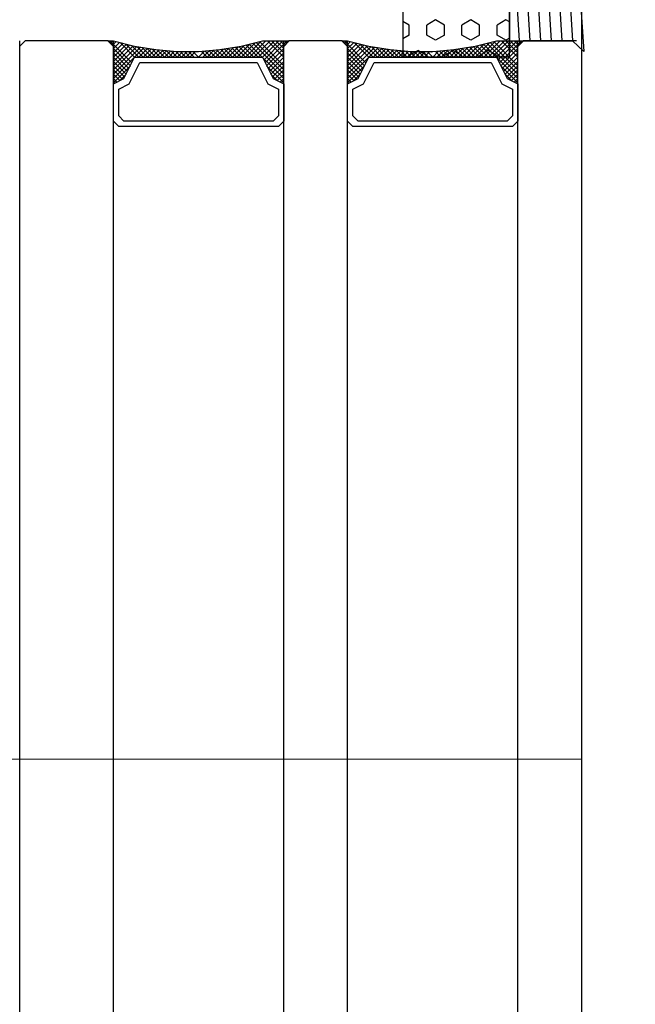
# Model space of a CAD drawing. Header units: millimetres. Extents: x -637441 to -130928, y -380379 to -53767.
# Tile 277 of 390: x -334469 to -334411, y -166996 to -166904. Entities that reach past the tile are written whole.
import ezdxf

# ---------------------------------------------------------------- set-up
doc = ezdxf.new("R2010")
doc.units = ezdxf.units.MM
doc.header["$LTSCALE"] = 10
doc.layers.add('CKSTENY_SRAF', color=1, linetype='Continuous', lineweight=18)
doc.layers.add('CKTEXTY_MALE', color=7, linetype='Continuous', lineweight=25)
for name, color, linetype in [('CrossSectionsAccess', 2, 'Continuous'), ('CrossSectionsGlass', 4, 'Continuous'), ('CrossSectionsGums', 1, 'Continuous'), ('ZDIVO', 6, 'Continuous')]:
    doc.layers.add(name, color=color, linetype=linetype)

# ---------------------------------------------------------------- blocks, each defined once
blk = doc.blocks.new('120609', base_point=(6339.36035, 1850.44214))
at = {"layer": 'CrossSectionsGums', "color": 253, "true_color": 0xadadad}
for p, q in [((6329.90869, 1849.85059), (6329.56689, 1850.44214)), ((6330.86133, 1849.85059), (6331.20264, 1850.44214)), ((6335.62354, 1849.85077), (6335.28223, 1850.44214)), ((6336.57617, 1849.85083), (6336.91748, 1850.44214)), ((6341.33838, 1849.85077), (6340.99707, 1850.44214)), ((6342.29102, 1849.85083), (6342.63232, 1850.44214)), ((6347.05371, 1849.85052), (6346.71191, 1850.44214)), ((6348.00635, 1849.85065), (6348.34766, 1850.44214)), ((6327.86035, 1849.85071), (6328.00342, 1849.85071)), ((6328.47998, 1849.02576), (6328.00342, 1849.85065)), ((6329.90869, 1849.85071), (6330.86084, 1849.85071)), ((6332.29004, 1849.02594), (6332.76611, 1849.85089)), ((6332.76611, 1849.85071), (6333.71826, 1849.85071)), ((6334.19482, 1849.02576), (6333.71826, 1849.85065)), ((6335.62354, 1849.85071), (6336.57617, 1849.85071)), ((6338.00488, 1849.02582), (6338.48145, 1849.85071)), ((6338.48096, 1849.85071), (6339.43359, 1849.85071)), ((6339.91016, 1849.02594), (6339.43359, 1849.85083)), ((6341.33838, 1849.85071), (6342.29102, 1849.85071)), ((6343.71973, 1849.02582), (6344.19629, 1849.85071)), ((6344.1958, 1849.85071), (6345.14844, 1849.85071)), ((6345.625, 1849.02594), (6345.14844, 1849.85083)), ((6347.05371, 1849.85071), (6348.00586, 1849.85071)), ((6349.43457, 1849.02582), (6349.91113, 1849.85071)), ((6349.91113, 1849.85071), (6350.86035, 1849.85071)), ((6328.00342, 1848.20093), (6328.47949, 1849.02582)), ((6332.76611, 1848.20093), (6332.29004, 1849.02582)), ((6333.71875, 1848.20093), (6334.19482, 1849.02582)), ((6338.48096, 1848.20093), (6338.00488, 1849.02582)), ((6339.43359, 1848.20099), (6339.90967, 1849.02588)), ((6344.19629, 1848.20111), (6343.71973, 1849.026)), ((6345.14844, 1848.20099), (6345.62451, 1849.02588)), ((6349.91113, 1848.20087), (6349.43506, 1849.02576)), ((6327.86035, 1848.20093), (6328.00342, 1848.20093)), ((6329.43213, 1847.37592), (6329.90869, 1848.20081)), ((6329.90869, 1846.55109), (6329.43213, 1847.37598)), ((6329.90869, 1848.20093), (6330.86084, 1848.20093)), ((6331.3374, 1847.37598), (6330.86084, 1848.20081)), ((6330.86084, 1846.55127), (6331.3374, 1847.37616)), ((6332.76611, 1848.20093), (6333.71826, 1848.20093)), ((6335.62354, 1846.55103), (6335.14697, 1847.37598)), ((6335.14746, 1847.3761), (6335.62354, 1848.20105)), ((6335.62354, 1848.20093), (6336.57617, 1848.20093)), ((6337.05225, 1847.3761), (6336.57617, 1848.20099)), ((6336.57617, 1846.55121), (6337.05225, 1847.37604)), ((6338.48096, 1848.20093), (6339.43359, 1848.20093)), ((6340.8623, 1847.37616), (6341.33838, 1848.20105)), ((6341.33887, 1846.55127), (6340.8623, 1847.37616)), ((6341.33838, 1848.20093), (6342.29102, 1848.20093)), ((6342.76709, 1847.3761), (6342.29102, 1848.20099)), ((6342.29102, 1846.55109), (6342.76758, 1847.37598)), ((6344.1958, 1848.20093), (6345.14844, 1848.20093)), ((6347.05371, 1846.55121), (6346.57715, 1847.3761)), ((6346.57764, 1847.37598), (6347.05371, 1848.20087)), ((6347.05371, 1848.20093), (6348.00586, 1848.20093)), ((6348.48242, 1847.37592), (6348.00586, 1848.20081)), ((6348.00586, 1846.55115), (6348.48242, 1847.37604)), ((6349.91113, 1848.20093), (6350.86035, 1848.20093)), ((6327.86035, 1846.55115), (6328.00342, 1846.55115)), ((6328.47998, 1845.72626), (6328.00391, 1846.55115)), ((6329.90869, 1846.55115), (6330.86084, 1846.55115)), ((6332.29004, 1845.72626), (6332.76611, 1846.55115)), ((6332.76611, 1846.55115), (6333.71826, 1846.55115)), ((6334.19482, 1845.72626), (6333.71875, 1846.55115)), ((6335.62354, 1846.55115), (6336.57617, 1846.55115)), ((6338.00488, 1845.72626), (6338.48096, 1846.55115)), ((6338.48096, 1846.55115), (6339.43359, 1846.55115)), ((6339.90967, 1845.7262), (6339.43359, 1846.55109)), ((6341.33838, 1846.55115), (6342.29102, 1846.55115)), ((6343.71973, 1845.72632), (6344.1958, 1846.55121)), ((6344.1958, 1846.55115), (6345.14844, 1846.55115)), ((6345.625, 1845.72644), (6345.14893, 1846.55133)), ((6347.05371, 1846.55115), (6348.00586, 1846.55115)), ((6349.43506, 1845.72607), (6349.91113, 1846.55096)), ((6349.91113, 1846.55115), (6350.86035, 1846.55115)), ((6328.00342, 1844.90125), (6328.47998, 1845.72614)), ((6332.76611, 1844.90131), (6332.29004, 1845.7262)), ((6333.71875, 1844.90143), (6334.19482, 1845.72632)), ((6338.48096, 1844.90143), (6338.00488, 1845.72632)), ((6339.43359, 1844.90149), (6339.90967, 1845.72638)), ((6344.1958, 1844.90137), (6343.71973, 1845.72626)), ((6345.14844, 1844.90125), (6345.625, 1845.72614)), ((6349.91113, 1844.90131), (6349.43506, 1845.72614)), ((6327.86035, 1844.90137), (6328.00342, 1844.90137)), ((6329.43213, 1844.0766), (6329.90869, 1844.90149)), ((6329.90869, 1844.90137), (6330.86084, 1844.90137)), ((6331.3374, 1844.07642), (6330.86084, 1844.90131)), ((6332.76611, 1844.90137), (6333.71826, 1844.90137)), ((6335.14746, 1844.07654), (6335.62354, 1844.90143)), ((6335.62354, 1844.90137), (6336.57617, 1844.90137)), ((6337.05225, 1844.07635), (6336.57617, 1844.90125)), ((6338.48096, 1844.90137), (6339.43359, 1844.90137)), ((6340.8623, 1844.07642), (6341.33887, 1844.90131)), ((6341.33838, 1844.90137), (6342.29102, 1844.90137)), ((6342.76758, 1844.0766), (6342.29102, 1844.90149)), ((6344.1958, 1844.90137), (6345.14844, 1844.90137)), ((6346.57715, 1844.07648), (6347.05371, 1844.90137)), ((6347.05371, 1844.90137), (6348.00586, 1844.90137)), ((6348.48242, 1844.07654), (6348.00586, 1844.90143)), ((6349.91113, 1844.90137), (6350.86035, 1844.90137)), ((6329.90869, 1843.25159), (6329.43262, 1844.07648)), ((6330.86133, 1843.25159), (6331.3374, 1844.07648)), ((6335.62354, 1843.25159), (6335.14746, 1844.07648)), ((6336.57617, 1843.25159), (6337.05225, 1844.07648)), ((6341.33838, 1843.25153), (6340.8623, 1844.07642)), ((6342.29102, 1843.25165), (6342.76709, 1844.07654)), ((6347.05371, 1843.25177), (6346.57764, 1844.07666)), ((6348.00635, 1843.2514), (6348.48242, 1844.07629)), ((6327.86035, 1843.25159), (6328.00342, 1843.25159)), ((6328.47998, 1842.42657), (6328.00342, 1843.25146)), ((6329.90869, 1843.25159), (6330.86084, 1843.25159)), ((6332.29004, 1842.42676), (6332.76611, 1843.25165)), ((6332.76611, 1843.25159), (6333.71826, 1843.25159)), ((6334.19482, 1842.4267), (6333.71875, 1843.25159)), ((6335.62354, 1843.25159), (6336.57617, 1843.25159)), ((6338.00488, 1842.42682), (6338.48096, 1843.25171)), ((6338.48096, 1843.25159), (6339.43359, 1843.25159)), ((6339.90967, 1842.42676), (6339.43359, 1843.25165)), ((6341.33838, 1843.25159), (6342.29102, 1843.25159)), ((6343.71973, 1842.42657), (6344.19629, 1843.25146)), ((6344.1958, 1843.25159), (6345.14844, 1843.25159)), ((6345.62451, 1842.4267), (6345.14844, 1843.25159)), ((6347.05371, 1843.25159), (6348.00586, 1843.25159)), ((6349.43457, 1842.42664), (6349.91113, 1843.25153)), ((6349.91113, 1843.25159), (6350.86035, 1843.25159)), ((6328.00342, 1841.60193), (6328.47998, 1842.42682)), ((6332.76611, 1841.60175), (6332.29004, 1842.42664)), ((6333.71826, 1841.60193), (6334.19482, 1842.42682)), ((6338.48096, 1841.60168), (6338.00488, 1842.42657)), ((6339.43359, 1841.60175), (6339.90967, 1842.42664)), ((6344.19629, 1841.60193), (6343.71973, 1842.42682)), ((6345.14844, 1841.60181), (6345.625, 1842.4267)), ((6349.91113, 1841.60187), (6349.43457, 1842.42676)), ((6327.86035, 1841.60181), (6328.00342, 1841.60181)), ((6329.43262, 1840.77692), (6329.90869, 1841.60181)), ((6329.90869, 1841.60181), (6330.86084, 1841.60181)), ((6331.3374, 1840.77692), (6330.86133, 1841.60181)), ((6332.76611, 1841.60181), (6333.71826, 1841.60181)), ((6335.14746, 1840.77692), (6335.62354, 1841.60181)), ((6335.62354, 1841.60181), (6336.57617, 1841.60181)), ((6337.05225, 1840.77692), (6336.57617, 1841.60181)), ((6338.48096, 1841.60181), (6339.43359, 1841.60181)), ((6340.8623, 1840.77698), (6341.33838, 1841.60187)), ((6341.33838, 1841.60181), (6342.29102, 1841.60181)), ((6342.76709, 1840.77686), (6342.29102, 1841.60175)), ((6344.1958, 1841.60181), (6345.14844, 1841.60181)), ((6346.57764, 1840.77673), (6347.05371, 1841.60162)), ((6347.05371, 1841.60181), (6348.00586, 1841.60181)), ((6348.48242, 1840.7771), (6348.00635, 1841.60199)), ((6349.91113, 1841.60181), (6350.86035, 1841.60181)), ((6329.62549, 1840.44214), (6329.43213, 1840.77679)), ((6331.14404, 1840.44214), (6331.3374, 1840.77698)), ((6335.34082, 1840.44214), (6335.14746, 1840.77698)), ((6336.85889, 1840.44214), (6337.05225, 1840.77704)), ((6341.05566, 1840.44214), (6340.8623, 1840.77698)), ((6342.57422, 1840.44214), (6342.76758, 1840.77679)), ((6346.77051, 1840.44214), (6346.57715, 1840.77692)), ((6348.28906, 1840.44214), (6348.48242, 1840.77686))]:
    blk.add_line(p, q, dxfattribs=at)
at = {"layer": 'CrossSectionsGums', "color": 1, "flags": 128}
blk.add_lwpolyline([(6350.86035, 1840.44214), (6350.86035, 1850.44214), (6327.86035, 1850.44214), (6327.86035, 1840.44214), (6350.86035, 1840.44214)], dxfattribs=at)
blk = doc.blocks.new('14614948', base_point=(267.362, 311.137))
at = {"layer": 'CrossSectionsAccess'}
for p, q in [((277.362, 311.137), (257.362, 311.137)), ((257.362, 311.137), (257.362, 305.224)), ((277.362, 311.137), (277.362, 305.224)), ((262.358, 310.534), (257.362, 310.224)), ((267.362, 310.637), (262.358, 310.534)), ((272.366, 310.534), (267.362, 310.637)), ((277.362, 310.224), (272.366, 310.534)), ((262.358, 309.534), (257.362, 309.224)), ((267.362, 309.637), (262.358, 309.534)), ((272.366, 309.534), (267.362, 309.637)), ((277.362, 309.224), (272.366, 309.534)), ((262.358, 308.534), (257.362, 308.224)), ((267.362, 308.637), (262.358, 308.534)), ((272.366, 308.534), (267.362, 308.637)), ((277.362, 308.224), (272.366, 308.534)), ((262.358, 307.534), (257.362, 307.224)), ((267.362, 307.637), (262.358, 307.534)), ((272.366, 307.534), (267.362, 307.637)), ((277.362, 307.224), (272.366, 307.534)), ((262.358, 306.534), (257.362, 306.224)), ((267.362, 306.637), (262.358, 306.534)), ((272.366, 306.534), (267.362, 306.637)), ((277.362, 306.224), (272.366, 306.534)), ((257.362, 305.224), (256.362, 304.137)), ((262.358, 305.534), (257.362, 305.224)), ((267.362, 305.637), (262.358, 305.534)), ((272.366, 305.534), (267.362, 305.637)), ((277.362, 305.224), (272.366, 305.534)), ((277.362, 305.224), (278.362, 304.137)), ((261.857, 304.512), (256.362, 304.137)), ((267.362, 304.637), (261.857, 304.512)), ((272.868, 304.512), (267.362, 304.637)), ((278.362, 304.137), (272.868, 304.512))]:
    blk.add_line(p, q, dxfattribs=at)

msp = doc.modelspace()

# ---------------------------------------------------------------- linework, layer by layer
at = {"layer": 'CKSTENY_SRAF'}
msp.add_line((-334535.736, -166973.113), (-334415.736, -166973.113), dxfattribs=at)
at = {"layer": 'CKTEXTY_MALE', "color": 7}
msp.add_circle((-334499.919, -166481.635), 613.638, dxfattribs=at)
at = {"layer": 'CrossSectionsGlass', "color": 1}
for p, q in [((-334415.736, -170476.622), (-334415.736, -166587.798)), ((-334468.536, -169756.474), (-334468.536, -166905.674)), ((-334468.536, -169756.474), (-334468.536, -166905.674)), ((-334468.536, -166906.174), (-334468.036, -166905.674)), ((-334460.236, -166905.674), (-334468.036, -166905.674)), ((-334459.736, -166906.174), (-334460.236, -166905.674)), ((-334459.816, -166905.674), (-334460.036, -166905.894)), ((-334460.036, -166905.694), (-334458.002, -166907.727)), ((-334459.496, -166905.754), (-334459.836, -166906.094)), ((-334459.736, -169756.474), (-334459.736, -166905.674)), ((-334459.736, -169756.474), (-334459.736, -166905.674)), ((-334459.069, -166905.861), (-334457.736, -166907.194)), ((-334446.936, -166905.994), (-334443.736, -166909.194)), ((-334446.296, -166905.834), (-334443.736, -166908.394)), ((-334445.976, -166905.754), (-334443.736, -166907.994)), ((-334444.236, -166905.694), (-334445.736, -166907.194)), ((-334443.836, -166905.694), (-334445.602, -166907.461)), ((-334443.436, -166905.694), (-334445.469, -166907.727)), ((-334445.236, -166905.694), (-334443.736, -166907.194)), ((-334444.836, -166905.694), (-334443.736, -166906.794)), ((-334444.436, -166905.694), (-334443.736, -166906.394)), ((-334444.036, -166905.694), (-334443.636, -166906.094)), ((-334443.736, -169756.474), (-334443.736, -166905.674)), ((-334443.736, -169756.474), (-334443.736, -166905.674)), ((-334443.736, -166906.174), (-334443.236, -166905.674)), ((-334443.636, -166905.694), (-334443.436, -166905.894)), ((-334438.236, -166905.674), (-334443.236, -166905.674)), ((-334437.736, -166906.174), (-334438.236, -166905.674)), ((-334437.816, -166905.674), (-334438.036, -166905.894)), ((-334438.036, -166905.694), (-334436.002, -166907.727)), ((-334437.496, -166905.754), (-334437.836, -166906.094)), ((-334437.736, -169756.474), (-334437.736, -166905.674)), ((-334437.736, -169756.474), (-334437.736, -166905.674)), ((-334437.069, -166905.861), (-334435.736, -166907.194)), ((-334424.936, -166905.994), (-334421.736, -166909.194)), ((-334424.296, -166905.834), (-334421.736, -166908.394)), ((-334423.976, -166905.754), (-334421.736, -166907.994)), ((-334422.236, -166905.694), (-334423.736, -166907.194)), ((-334421.836, -166905.694), (-334423.602, -166907.461)), ((-334421.436, -166905.694), (-334423.469, -166907.727)), ((-334423.236, -166905.694), (-334421.736, -166907.194)), ((-334422.836, -166905.694), (-334421.736, -166906.794)), ((-334422.436, -166905.694), (-334421.736, -166906.394)), ((-334422.036, -166905.694), (-334421.636, -166906.094)), ((-334421.736, -169756.474), (-334421.736, -166905.674)), ((-334421.736, -169756.474), (-334421.736, -166905.674)), ((-334421.736, -166906.174), (-334421.236, -166905.674)), ((-334421.636, -166905.694), (-334421.436, -166905.894)), ((-334416.236, -166905.674), (-334421.236, -166905.674)), ((-334452.636, -166906.694), (-334452.136, -166907.194)), ((-334451.836, -166906.694), (-334451.827, -166906.703)), ((-334450.736, -166906.594), (-334451.336, -166907.194)), ((-334443.736, -166906.794), (-334445.202, -166908.261)), ((-334430.636, -166906.694), (-334430.136, -166907.194)), ((-334429.836, -166906.694), (-334429.827, -166906.703)), ((-334428.736, -166906.594), (-334429.336, -166907.194)), ((-334421.736, -166906.794), (-334423.202, -166908.261)), ((-334415.736, -169756.474), (-334415.736, -166906.174)), ((-334443.736, -166907.194), (-334445.069, -166908.527)), ((-334421.736, -166907.194), (-334423.069, -166908.527)), ((-334443.736, -166907.994), (-334444.802, -166909.061)), ((-334443.736, -166908.394), (-334444.602, -166909.261)), ((-334421.736, -166907.994), (-334422.802, -166909.061)), ((-334421.736, -166908.394), (-334422.602, -166909.261)), ((-334443.736, -166909.194), (-334444.069, -166909.527)), ((-334421.736, -166909.194), (-334422.069, -166909.527))]:
    msp.add_line(p, q, dxfattribs=at)
at = {"layer": 'CrossSectionsGlass', "color": 1, "flags": 128}
for points in [[(-334459.736, -166909.694), (-334458.736, -166909.194), (-334457.736, -166907.194), (-334445.736, -166907.194), (-334444.736, -166909.194), (-334443.736, -166909.694), (-334443.736, -166906.194), (-334443.236, -166905.694), (-334445.736, -166905.694), (-334447.736, -166906.194), (-334449.736, -166906.494), (-334451.736, -166906.694), (-334453.736, -166906.694), (-334455.736, -166906.494), (-334457.736, -166906.194), (-334459.736, -166905.694), (-334460.236, -166905.694), (-334459.736, -166906.194), (-334459.736, -166909.694)], [(-334459.176, -166905.834), (-334459.736, -166906.394), (-334458.136, -166907.994), (-334459.736, -166909.594), (-334459.669, -166909.661)], [(-334458.856, -166905.914), (-334459.736, -166906.794), (-334458.269, -166908.261)], [(-334458.536, -166905.994), (-334459.736, -166907.194), (-334458.402, -166908.527)], [(-334456.518, -166906.377), (-334457.336, -166907.194), (-334458.536, -166905.994)], [(-334446.936, -166905.994), (-334448.136, -166907.194), (-334448.953, -166906.377)], [(-334446.402, -166905.861), (-334447.736, -166907.194), (-334448.605, -166906.324)], [(-334445.869, -166905.727), (-334447.336, -166907.194), (-334448.257, -166906.272)], [(-334445.436, -166905.694), (-334446.936, -166907.194), (-334447.91, -166906.22)], [(-334445.036, -166905.694), (-334446.536, -166907.194), (-334447.576, -166906.154)], [(-334444.636, -166905.694), (-334446.136, -166907.194), (-334447.256, -166906.074)], [(-334443.736, -166907.594), (-334444.936, -166908.794), (-334444.336, -166909.394), (-334443.736, -166908.794), (-334446.616, -166905.914)], [(-334437.736, -166909.694), (-334436.736, -166909.194), (-334435.736, -166907.194), (-334423.736, -166907.194), (-334422.736, -166909.194), (-334421.736, -166909.694), (-334421.736, -166906.194), (-334421.236, -166905.694), (-334423.736, -166905.694), (-334425.736, -166906.194), (-334427.736, -166906.494), (-334429.736, -166906.694), (-334431.736, -166906.694), (-334433.736, -166906.494), (-334435.736, -166906.194), (-334437.736, -166905.694), (-334438.236, -166905.694), (-334437.736, -166906.194), (-334437.736, -166909.694)], [(-334437.176, -166905.834), (-334437.736, -166906.394), (-334436.136, -166907.994), (-334437.736, -166909.594), (-334437.669, -166909.661)], [(-334436.856, -166905.914), (-334437.736, -166906.794), (-334436.269, -166908.261)], [(-334436.536, -166905.994), (-334437.736, -166907.194), (-334436.402, -166908.527)], [(-334434.518, -166906.377), (-334435.336, -166907.194), (-334436.536, -166905.994)], [(-334424.936, -166905.994), (-334426.136, -166907.194), (-334426.953, -166906.377)], [(-334424.402, -166905.861), (-334425.736, -166907.194), (-334426.605, -166906.324)], [(-334423.869, -166905.727), (-334425.336, -166907.194), (-334426.257, -166906.272)], [(-334423.436, -166905.694), (-334424.936, -166907.194), (-334425.91, -166906.22)], [(-334423.036, -166905.694), (-334424.536, -166907.194), (-334425.576, -166906.154)], [(-334422.636, -166905.694), (-334424.136, -166907.194), (-334425.256, -166906.074)], [(-334421.736, -166907.594), (-334422.936, -166908.794), (-334422.336, -166909.394), (-334421.736, -166908.794), (-334424.616, -166905.914)], [(-334458.216, -166906.074), (-334459.736, -166907.594), (-334458.536, -166908.794), (-334459.136, -166909.394), (-334459.736, -166908.794), (-334457.214, -166906.272)], [(-334457.896, -166906.154), (-334459.736, -166907.994), (-334458.669, -166909.061)], [(-334457.562, -166906.22), (-334459.736, -166908.394), (-334458.869, -166909.261)], [(-334456.866, -166906.324), (-334459.736, -166909.194), (-334459.402, -166909.527)], [(-334456.171, -166906.429), (-334456.936, -166907.194), (-334458.002, -166906.127)], [(-334455.823, -166906.481), (-334456.536, -166907.194), (-334457.5, -166906.229)], [(-334455.463, -166906.521), (-334456.136, -166907.194), (-334457.03, -166906.3)], [(-334455.099, -166906.558), (-334455.736, -166907.194), (-334456.559, -166906.371)], [(-334454.736, -166906.594), (-334455.336, -166907.194), (-334456.089, -166906.441)], [(-334454.372, -166906.63), (-334454.936, -166907.194), (-334455.625, -166906.505)], [(-334454.008, -166906.667), (-334454.536, -166907.194), (-334455.18, -166906.55)], [(-334453.636, -166906.694), (-334454.136, -166907.194), (-334454.736, -166906.594)], [(-334453.236, -166906.694), (-334453.736, -166907.194), (-334454.291, -166906.638)], [(-334452.836, -166906.694), (-334453.336, -166907.194), (-334453.847, -166906.683)], [(-334452.436, -166906.694), (-334452.936, -166907.194), (-334453.436, -166906.694)], [(-334452.036, -166906.694), (-334452.536, -166907.194), (-334453.036, -166906.694)], [(-334451.18, -166906.638), (-334451.736, -166907.194), (-334452.236, -166906.694)], [(-334450.291, -166906.55), (-334450.936, -166907.194), (-334451.463, -166906.667)], [(-334449.847, -166906.505), (-334450.536, -166907.194), (-334451.099, -166906.63)], [(-334449.383, -166906.441), (-334450.136, -166907.194), (-334450.736, -166906.594)], [(-334448.912, -166906.371), (-334449.736, -166907.194), (-334450.372, -166906.558)], [(-334448.442, -166906.3), (-334449.336, -166907.194), (-334450.008, -166906.521)], [(-334447.971, -166906.229), (-334448.936, -166907.194), (-334449.649, -166906.481)], [(-334447.469, -166906.127), (-334448.536, -166907.194), (-334449.301, -166906.429)], [(-334443.736, -166906.394), (-334445.336, -166907.994), (-334443.736, -166909.594), (-334443.802, -166909.661)], [(-334436.216, -166906.074), (-334437.736, -166907.594), (-334436.536, -166908.794), (-334437.136, -166909.394), (-334437.736, -166908.794), (-334435.214, -166906.272)], [(-334435.896, -166906.154), (-334437.736, -166907.994), (-334436.669, -166909.061)], [(-334435.562, -166906.22), (-334437.736, -166908.394), (-334436.869, -166909.261)], [(-334434.866, -166906.324), (-334437.736, -166909.194), (-334437.402, -166909.527)], [(-334434.171, -166906.429), (-334434.936, -166907.194), (-334436.002, -166906.127)], [(-334433.823, -166906.481), (-334434.536, -166907.194), (-334435.5, -166906.229)], [(-334433.463, -166906.521), (-334434.136, -166907.194), (-334435.03, -166906.3)], [(-334433.099, -166906.558), (-334433.736, -166907.194), (-334434.559, -166906.371)], [(-334432.736, -166906.594), (-334433.336, -166907.194), (-334434.089, -166906.441)], [(-334432.372, -166906.63), (-334432.936, -166907.194), (-334433.625, -166906.505)], [(-334432.008, -166906.667), (-334432.536, -166907.194), (-334433.18, -166906.55)], [(-334431.636, -166906.694), (-334432.136, -166907.194), (-334432.736, -166906.594)], [(-334431.236, -166906.694), (-334431.736, -166907.194), (-334432.291, -166906.638)], [(-334430.836, -166906.694), (-334431.336, -166907.194), (-334431.847, -166906.683)], [(-334430.436, -166906.694), (-334430.936, -166907.194), (-334431.436, -166906.694)], [(-334430.036, -166906.694), (-334430.536, -166907.194), (-334431.036, -166906.694)], [(-334429.18, -166906.638), (-334429.736, -166907.194), (-334430.236, -166906.694)], [(-334428.291, -166906.55), (-334428.936, -166907.194), (-334429.463, -166906.667)], [(-334427.847, -166906.505), (-334428.536, -166907.194), (-334429.099, -166906.63)], [(-334427.383, -166906.441), (-334428.136, -166907.194), (-334428.736, -166906.594)], [(-334426.912, -166906.371), (-334427.736, -166907.194), (-334428.372, -166906.558)], [(-334426.442, -166906.3), (-334427.336, -166907.194), (-334428.008, -166906.521)], [(-334425.971, -166906.229), (-334426.936, -166907.194), (-334427.649, -166906.481)], [(-334425.469, -166906.127), (-334426.536, -166907.194), (-334427.301, -166906.429)], [(-334421.736, -166906.394), (-334423.336, -166907.994), (-334421.736, -166909.594), (-334421.802, -166909.661)], [(-334443.736, -166913.194), (-334444.236, -166913.694), (-334459.236, -166913.694), (-334459.736, -166913.194), (-334459.736, -166909.694), (-334458.736, -166909.194), (-334457.736, -166907.194), (-334445.736, -166907.194), (-334444.736, -166909.194), (-334443.736, -166909.694), (-334443.736, -166913.194)], [(-334444.236, -166912.694), (-334444.736, -166913.194), (-334458.736, -166913.194), (-334459.236, -166912.694), (-334459.236, -166910.194), (-334458.236, -166909.694), (-334457.236, -166907.694), (-334446.236, -166907.694), (-334445.236, -166909.694), (-334444.236, -166910.194), (-334444.236, -166912.694)], [(-334421.736, -166913.194), (-334422.236, -166913.694), (-334437.236, -166913.694), (-334437.736, -166913.194), (-334437.736, -166909.694), (-334436.736, -166909.194), (-334435.736, -166907.194), (-334423.736, -166907.194), (-334422.736, -166909.194), (-334421.736, -166909.694), (-334421.736, -166913.194)], [(-334422.236, -166912.694), (-334422.736, -166913.194), (-334436.736, -166913.194), (-334437.236, -166912.694), (-334437.236, -166910.194), (-334436.236, -166909.694), (-334435.236, -166907.694), (-334424.236, -166907.694), (-334423.236, -166909.694), (-334422.236, -166910.194), (-334422.236, -166912.694)]]:
    msp.add_lwpolyline(points, dxfattribs=at)
at = {"layer": 'ZDIVO', "color": 1, "linetype": 'Continuous', "ltscale": 305}
msp.add_line((-334415.736, -176773.113), (-334415.736, -166063.113), dxfattribs=at)

# ---------------------------------------------------------------- block references
at = {"layer": 'CrossSectionsAccess', "color": 1, "xscale": -1, "yscale": -1, "rotation": 270}
msp.add_blockref('14614948', (-334422.526, -166895.674), dxfattribs=at)
at = {"layer": 'CrossSectionsGums', "color": 1, "xscale": -1, "yscale": -1, "rotation": 270}
msp.add_blockref('120609', (-334432.526, -166895.674), dxfattribs=at)

doc.saveas('drawing.dxf')
